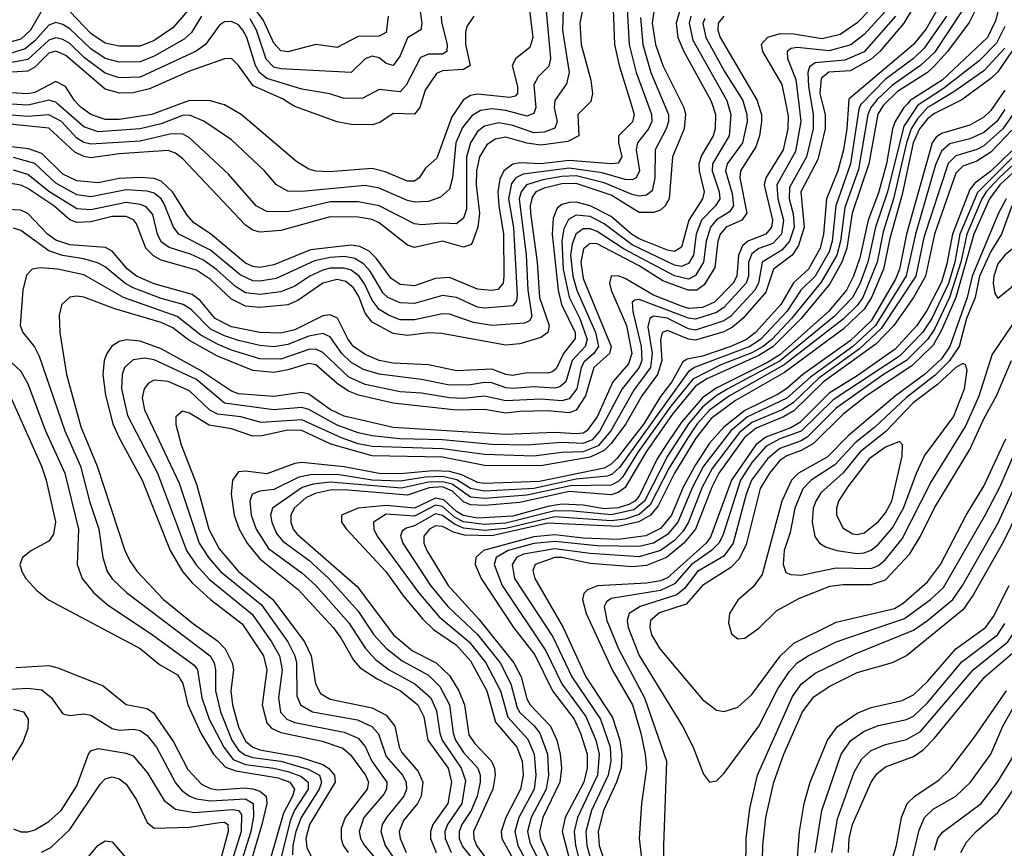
# Model space of a CAD drawing. Header units: inches. Extents: x 990535 to 1117859, y 769386 to 892122.
# Tile 594 of 656: x 1086507 to 1089308, y 817882 to 820240. Entities that reach past the tile are written whole.
import ezdxf

# ---------------------------------------------------------------- set-up
doc = ezdxf.new("R2010")
doc.units = ezdxf.units.IN
doc.header["$MEASUREMENT"] = 0
doc.layers.add('B0881', color=7, linetype='Continuous')
doc.layers.add('B0882', color=7, linetype='Continuous')

msp = doc.modelspace()

# ---------------------------------------------------------------- linework, layer by layer
at = {"layer": 'B0881', "color": 5}
for points, elevation in [([(1088246.4, 820000), (1088255.6, 819970), (1088250.9, 819949.1), (1088211.1, 819910), (1088210.8, 819890), (1088219.9, 819850), (1088210, 819831.8), (1088190.2, 819829.8), (1088070, 819839.6), (1087990, 819830.4), (1087930, 819833), (1087910, 819828.9), (1087884.9, 819810), (1087873.3, 819786.7), (1087867.9, 819750), (1087870, 819710), (1087883.8, 819630), (1087884.9, 819510), (1087882.8, 819490), (1087867.5, 819472.5), (1087849.5, 819469.5), (1087810, 819472.9), (1087730, 819506.6), (1087690, 819503.5), (1087630, 819482.9), (1087590, 819487), (1087563.7, 819503.7), (1087521.6, 819561.6), (1087501.3, 819581.3), (1087475, 819595), (1087450, 819598.8), (1087334.8, 819585.2), (1087230, 819542.3), (1087190, 819535), (1087170, 819538.2), (1087150, 819547.7), (1087050, 819631.1), (1087002.4, 819662.4), (1086983.6, 819683.6), (1086941.8, 819750), (1086910, 819780.8), (1086890, 819788.3), (1086850.9, 819790.9), (1086790, 819787.9), (1086730, 819775.6), (1086670, 819781.6), (1086630, 819800.8), (1086570, 819859.1), (1086532.4, 819872.4), (1086450, 819882.4)], 3620), ([(1088028.5, 820000), (1088027.6, 819990), (1088036.3, 819950), (1088030, 819931.6), (1087999.5, 819920.5), (1087970, 819918.4), (1087910, 819939.2), (1087870, 819947.1), (1087830, 819937.1), (1087810, 819921.6), (1087789.4, 819890), (1087778.1, 819850), (1087778.8, 819701.2), (1087770, 819675.4), (1087750, 819659), (1087710, 819661.4), (1087650, 819656.1), (1087630, 819659.6), (1087530, 819710), (1087470, 819722.1), (1087390, 819722.3), (1087270, 819693.7), (1087210, 819694.6), (1087179.6, 819710), (1087100.8, 819800.8), (1086990, 819904.4), (1086970, 819915.4), (1086934.5, 819914.5), (1086850, 819894.9), (1086710, 819885.5), (1086690, 819890.8), (1086670, 819903), (1086626.1, 819950), (1086590, 819969.6), (1086530, 819964.9), (1086450, 819971.7)], 3560), ([(1088477.2, 820000), (1088487, 819970), (1088485.9, 819930), (1088480.3, 819910), (1088446.5, 819853.5), (1088439.5, 819830), (1088439.9, 819810), (1088454.5, 819750), (1088449.8, 819730), (1088410.8, 819670), (1088390, 819593.1), (1088370, 819580.9), (1088350, 819584.4), (1088270, 819616.1), (1088247.4, 819630), (1088190, 819679.8), (1088130, 819710.5), (1088090, 819720.8), (1088070, 819720.3), (1088050, 819714.4), (1088036.4, 819703.6), (1088024.8, 819675.2), (1088022.5, 819630), (1088038.9, 819470), (1088048.7, 819430), (1088087.4, 819350), (1088087.2, 819332.8), (1088054.3, 819290), (1088033.2, 819246.8), (1088021.6, 819238.4), (1088010, 819233.8), (1087950, 819235.1), (1087910, 819227.9), (1087890, 819230.2), (1087850, 819245.3), (1087750, 819241.3), (1087670, 819258.4), (1087570, 819263.1), (1087530.3, 819270.3), (1087490, 819286.9), (1087456.6, 819310), (1087441.2, 819330), (1087411, 819391), (1087390, 819400.7), (1087370, 819397), (1087290, 819358), (1087250, 819348.3), (1087190, 819350.1), (1087110, 819366.5), (1087063.3, 819390), (1087020.6, 819440.6), (1086997.7, 819457.7), (1086890, 819488.4), (1086839.9, 819510), (1086813.8, 819530), (1086770, 819581), (1086751.5, 819591.5), (1086650, 819599.6), (1086610, 819612.8), (1086586.1, 819630), (1086530, 819689.1), (1086510, 819697.7), (1086470, 819700)], 3720), ([(1088391.8, 820000), (1088396.8, 819990), (1088401.6, 819970), (1088397.4, 819930), (1088364.8, 819850), (1088354.6, 819730), (1088343.2, 819710), (1088330, 819698.5), (1088310, 819691.7), (1088270, 819691.1), (1088190, 819740.5), (1088090, 819774), (1088050, 819772.6), (1087999, 819761), (1087975.6, 819750), (1087964.7, 819735.3), (1087959.3, 819710), (1087960.7, 819690), (1087979.5, 819550), (1087985.7, 819450), (1088013.1, 819370), (1088009.4, 819350), (1087990, 819335.3), (1087930, 819317.9), (1087890, 819314.4), (1087707.5, 819347.5), (1087670, 819348.6), (1087610, 819341.9), (1087570, 819347.6), (1087510, 819379.3), (1087490, 819405.1), (1087472.2, 819452.3), (1087457.1, 819477.1), (1087434.9, 819494.9), (1087410, 819500.9), (1087370, 819490), (1087298.6, 819441.5), (1087270, 819428.3), (1087190, 819420.9), (1087150, 819425), (1087110, 819444.7), (1087050, 819500.9), (1087010, 819527.1), (1086910, 819556.2), (1086888, 819568), (1086866.4, 819590), (1086839.4, 819659.4), (1086830.7, 819670.7), (1086810, 819679.7), (1086770, 819680.4), (1086710, 819665.1), (1086670, 819663.1), (1086650, 819670.6), (1086603.9, 819710), (1086530, 819759.6), (1086510, 819768.9), (1086470, 819776.2)], 3680), ([(1088124.5, 820000), (1088094.7, 819970), (1088097.7, 819910), (1088066.5, 819893.5), (1087990, 819883.3), (1087950, 819888.8), (1087890, 819906.1), (1087860.1, 819899.9), (1087836.1, 819883.9), (1087815.4, 819850), (1087806.5, 819810), (1087806, 819770), (1087815.2, 819690), (1087810.7, 819649.3), (1087794.8, 819605.2), (1087790, 819599), (1087770, 819592.7), (1087710, 819610), (1087630, 819592.3), (1087610, 819598.7), (1087530, 819661.9), (1087510, 819671.3), (1087470, 819678.2), (1087390, 819678.9), (1087250, 819640.6), (1087190, 819635.2), (1087170, 819641.5), (1087150, 819655.9), (1086970, 819844.7), (1086950, 819860.8), (1086930, 819868.4), (1086790, 819858.9), (1086710, 819847.1), (1086690, 819850.9), (1086663.7, 819863.6), (1086590, 819931.6), (1086470, 819943.4)], 3580), ([(1086543.2, 820000), (1086530, 819996.9), (1086483.2, 820000)], 3540), ([(1088521.7, 820000), (1088530.7, 819970), (1088525.9, 819910), (1088478.1, 819830), (1088476.8, 819810), (1088497.5, 819750), (1088498.8, 819730), (1088486.4, 819710), (1088447.3, 819670), (1088431.9, 819630), (1088424, 819570), (1088410, 819545.9), (1088390, 819537.9), (1088370, 819541.6), (1088250, 819599.6), (1088170, 819659), (1088130, 819679.8), (1088090, 819684), (1088068.4, 819671.6), (1088055.4, 819644.6), (1088049.3, 819610.7), (1088053.8, 819530), (1088070.5, 819450.5), (1088100.5, 819390), (1088121.6, 819330), (1088115.6, 819310), (1088079.4, 819270), (1088060.5, 819210), (1088044.2, 819195.8), (1088030, 819191.5), (1087970, 819195.7), (1087910, 819191), (1087890, 819192.5), (1087850, 819206.9), (1087830, 819207.6), (1087790, 819201.2), (1087730, 819200.2), (1087650, 819215.9), (1087530, 819231.1), (1087484.9, 819244.9), (1087450, 819264.6), (1087423.8, 819290), (1087390, 819337.2), (1087370, 819347.1), (1087330, 819339.7), (1087270, 819315.9), (1087230, 819309.2), (1087190, 819313.1), (1087130, 819327.4), (1087090, 819340.1), (1087050, 819359.7), (1086995.2, 819415.2), (1086972, 819430), (1086910, 819446.6), (1086830, 819476.8), (1086806, 819490), (1086750, 819536.6), (1086728.7, 819548.7), (1086690, 819560.1), (1086629.3, 819569.3), (1086590, 819582.1), (1086510, 819640.5), (1086490, 819646.8)], 3740), ([(1088340.3, 820000), (1088352.8, 819970), (1088352.8, 819950), (1088346.5, 819930), (1088315.1, 819870), (1088313.9, 819790), (1088306.4, 819753.6), (1088290, 819740.6), (1088270, 819738.3), (1088250, 819742.4), (1088170, 819776.3), (1088090, 819795.6), (1088050, 819794.3), (1087995.2, 819784.8), (1087949.3, 819770), (1087933.6, 819750), (1087928.6, 819730), (1087948.4, 819570), (1087952.9, 819470), (1087964.2, 819395.8), (1087957.2, 819382.8), (1087943.6, 819376.4), (1087850, 819369.5), (1087798.4, 819378.4), (1087730, 819402), (1087710, 819403), (1087630, 819385.7), (1087590, 819386.2), (1087558.4, 819398.4), (1087530, 819415.8), (1087510, 819441.7), (1087488.5, 819488.5), (1087473.1, 819510), (1087450, 819527.1), (1087430, 819533.4), (1087390, 819533.2), (1087370, 819527.8), (1087332.9, 819510), (1087290, 819481.6), (1087250, 819465.8), (1087190, 819458.1), (1087150, 819463.2), (1087120.9, 819480.9), (1087068.5, 819528.5), (1087030, 819555.7), (1086993.2, 819573.2), (1086932.3, 819592.3), (1086910, 819607.9), (1086898.8, 819630), (1086885.8, 819685.8), (1086867.3, 819707.3), (1086850, 819714.6), (1086810, 819720.1), (1086710, 819699), (1086670, 819701.6), (1086590, 819751.1), (1086530, 819799.2), (1086490, 819812.2)], 3660), ([(1088294, 820000), (1088305, 819970), (1088305.5, 819950), (1088296.2, 819930), (1088264.5, 819890), (1088260.8, 819870), (1088270.5, 819810), (1088261, 819790), (1088250, 819784.4), (1088230, 819785.1), (1088164.5, 819804.5), (1088070, 819817.4), (1087939.2, 819800.8), (1087918.9, 819790), (1087906.4, 819773.6), (1087898, 819730), (1087912.2, 819647.8), (1087922.8, 819457.2), (1087920.3, 819439.7), (1087910, 819425.8), (1087830, 819419.3), (1087810, 819421.8), (1087750, 819449.7), (1087710, 819455.2), (1087630, 819432.9), (1087590, 819434.1), (1087554.9, 819450), (1087541.7, 819461.7), (1087504.2, 819524.2), (1087485.7, 819545.7), (1087460.2, 819560.2), (1087430, 819565.8), (1087390, 819563.6), (1087346.3, 819553.7), (1087236.5, 819503.5), (1087190, 819495.9), (1087170, 819497), (1087134.3, 819514.3), (1087050, 819583.9), (1086960.3, 819630), (1086945.1, 819650), (1086917.7, 819717.7), (1086910, 819730.2), (1086890, 819746.1), (1086870, 819752.4), (1086810, 819755.8), (1086710, 819736.5), (1086670, 819742.1), (1086610, 819774.5), (1086550, 819831.3), (1086490, 819847.9)], 3640), ([(1088567.3, 820000), (1088576.3, 819970), (1088576.9, 819950), (1088563.5, 819890), (1088520.2, 819830), (1088515.1, 819810), (1088534.2, 819745.8), (1088538, 819710), (1088526.7, 819693.3), (1088490, 819670.8), (1088472.8, 819650), (1088459.8, 819610), (1088452.9, 819550), (1088430, 819512), (1088410, 819501.4), (1088370, 819511.1), (1088226.8, 819586.8), (1088150, 819637.1), (1088130, 819644.7), (1088110, 819644.9), (1088089.4, 819630), (1088078.5, 819601.5), (1088074.3, 819570), (1088081, 819510), (1088092.4, 819470), (1088145.4, 819350), (1088153.7, 819310), (1088140.6, 819290), (1088113.1, 819266.9), (1088104.9, 819250), (1088092.6, 819190), (1088070, 819161), (1088050, 819155.2), (1087990, 819160.2), (1087890, 819155.4), (1087830, 819169.2), (1087770, 819162.5), (1087730, 819164.2), (1087650, 819177.2), (1087590, 819180.9), (1087490, 819202.4), (1087443.3, 819223.3), (1087370, 819293.4), (1087350, 819302.5), (1087330, 819301.8), (1087250, 819273.8), (1087190, 819274.9), (1087110, 819299.5), (1087070, 819316.7), (1087022.3, 819342.3), (1086955.4, 819395.4), (1086802.6, 819450), (1086690, 819513.9), (1086614.7, 819530), (1086565.6, 819534.4), (1086543.1, 819530), (1086526.8, 819513.2), (1086516.4, 819470), (1086508.1, 819370), (1086515.9, 819350), (1086549.5, 819309.5), (1086563, 819283), (1086635.2, 819070), (1086680, 818970), (1086705.4, 818870), (1086731.9, 818790), (1086743.7, 818710), (1086756.4, 818670), (1086770, 818648.6), (1086811.1, 818610), (1087049.5, 818429.5), (1087060.5, 818410), (1087064.5, 818390), (1087064.3, 818330), (1087078.7, 818270), (1087111.1, 818190), (1087130, 818161.7), (1087148, 818148), (1087170, 818140), (1087250, 818130), (1087327.7, 818107.7), (1087359.8, 818090), (1087366, 818070), (1087359.6, 818050), (1087307.7, 817970), (1087292.5, 817930), (1087283.8, 817890), (1087283.3, 817863.3)], 3760), ([(1087974.8, 820000), (1087975.7, 819990), (1087970, 819972.9), (1087950, 819965.9), (1087890, 819981.6), (1087850, 819986.7), (1087818.1, 819981.9), (1087793.5, 819966.5), (1087766.6, 819933.4), (1087748.3, 819890), (1087738.7, 819790), (1087730, 819758.3), (1087704.8, 819735.2), (1087670, 819722.8), (1087630, 819720.8), (1087610, 819725.4), (1087530, 819761.1), (1087490, 819768), (1087310, 819751.1), (1087270, 819752), (1087237.9, 819770), (1087203.6, 819810), (1087110, 819898.4), (1087031.2, 819951.2), (1086990, 819968.6), (1086970, 819967.9), (1086910, 819943.6), (1086850, 819929.6), (1086730, 819921.5), (1086690, 819935.6), (1086615.9, 820000)], 3540), ([(1088608.1, 820000), (1088617.4, 819970), (1088617.9, 819950), (1088611.6, 819910), (1088601.2, 819878.8), (1088557.4, 819810), (1088555.7, 819790), (1088575.8, 819690), (1088561.3, 819670), (1088517.1, 819650), (1088500, 819630), (1088493.1, 819610), (1088485, 819535), (1088454.3, 819485.7), (1088434, 819470), (1088409.4, 819470.6), (1088337.3, 819497.3), (1088270, 819539.6), (1088150, 819602.1), (1088130, 819603.5), (1088111.6, 819588.4), (1088103.6, 819550), (1088110, 819504), (1088189.5, 819310), (1088184.7, 819290), (1088140.8, 819250), (1088117.2, 819170), (1088090, 819129.3), (1088070, 819121.3), (1088010, 819127.4), (1087930, 819125.5), (1087890, 819120), (1087830, 819131.3), (1087750, 819128.6), (1087570, 819148.4), (1087471.5, 819171.5), (1087442.9, 819182.9), (1087410, 819204.7), (1087350, 819257.8), (1087330, 819261.9), (1087270, 819243.4), (1087230, 819236.6), (1087170, 819241.5), (1087070, 819283), (1086988.6, 819328.6), (1086943.1, 819363.1), (1086910, 819378.2), (1086777.8, 819417.8), (1086690, 819451), (1086670, 819453.7), (1086649.7, 819450.3), (1086626.8, 819430), (1086619.8, 819400.2), (1086621, 819350), (1086640.1, 819230), (1086681.1, 819081.1), (1086727.6, 818970), (1086806.4, 818730), (1086820.3, 818700.3), (1086841.3, 818670), (1086916.3, 818590), (1087001.3, 818521.3), (1087070, 818472.7), (1087091.9, 818450), (1087111.8, 818410), (1087115, 818390), (1087108, 818330), (1087112.6, 818290), (1087130, 818227.6), (1087150, 818186.6), (1087170.3, 818170.3), (1087190, 818162.4), (1087302.6, 818142.6), (1087370, 818120.5), (1087385.9, 818110), (1087402.5, 818090), (1087404.7, 818070), (1087331.7, 817950), (1087321.4, 817910), (1087324.2, 817884.2), (1087336.9, 817856.9)], 3780), ([(1086961.9, 820000), (1086883.2, 819970), (1086790, 819956.5), (1086750, 819956.1), (1086710, 819970), (1086682.5, 819990), (1086672.6, 820000)], 3520), ([(1088686.9, 820000), (1088693.9, 819966.1), (1088692.2, 819930), (1088679, 819870), (1088629.6, 819790.4), (1088624.9, 819770), (1088648.5, 819670), (1088646, 819650), (1088630.1, 819629.9), (1088579, 819610), (1088563.3, 819596.7), (1088552.2, 819570), (1088547, 819510), (1088536.7, 819490), (1088483.6, 819436.4), (1088450, 819420.8), (1088410, 819418.7), (1088390, 819425), (1088310, 819456.5), (1088230, 819504.1), (1088210, 819511.1), (1088190.1, 819509.9), (1088185.1, 819490), (1088190, 819470), (1088233.2, 819370), (1088248.5, 819290), (1088239.5, 819260.5), (1088194.6, 819210), (1088150.3, 819110), (1088120.3, 819070), (1088110, 819063.8), (1088090, 819061.2), (1088030, 819065.2), (1087890, 819060), (1087570, 819079.3), (1087430, 819112.2), (1087390, 819130.4), (1087330, 819174.1), (1087310, 819179.1), (1087230, 819167.5), (1087130, 819175.3), (1087110, 819183.2), (1087021.7, 819241.7), (1086910, 819303.2), (1086850, 819325.7), (1086811.1, 819329), (1086790, 819324.3), (1086768.9, 819311.1), (1086755.3, 819290), (1086747.9, 819270), (1086743.7, 819230), (1086751.7, 819171.7), (1086772.5, 819090), (1086789.9, 819049.9), (1086855.3, 818930), (1086934.9, 818730), (1086970.2, 818670.2), (1086997.9, 818637.9), (1087050, 818590), (1087140.5, 818520.5), (1087200.6, 818430), (1087210.3, 818390), (1087196.6, 818290), (1087210, 818238.7), (1087224, 818224), (1087250, 818211.9), (1087367.4, 818187.4), (1087426.6, 818166.6), (1087448.6, 818148.5), (1087490.8, 818090), (1087499.1, 818070), (1087495.3, 818050), (1087433.2, 817970), (1087422, 817938), (1087421.7, 817910), (1087427.7, 817890), (1087441.9, 817870)], 3820), ([(1088723.8, 820000), (1088729.9, 819950), (1088714.7, 819865.3), (1088661, 819770), (1088663.6, 819730), (1088680.3, 819670), (1088674.3, 819630), (1088650, 819603.4), (1088610, 819589.2), (1088590, 819573.8), (1088581, 819550), (1088580.3, 819510), (1088574.3, 819490), (1088510, 819421.3), (1088490, 819407.3), (1088430, 819388), (1088410, 819390.4), (1088270, 819443.5), (1088257.7, 819442.3), (1088250, 819436.2), (1088251.4, 819410), (1088274.9, 819310), (1088277.1, 819270), (1088269.7, 819250), (1088220.9, 819190), (1088158, 819070), (1088135.5, 819044.5), (1088110, 819034.2), (1088050, 819037.1), (1087950, 819029.2), (1087850, 819031.5), (1087710, 819044.8), (1087587.8, 819047.8), (1087510, 819056.1), (1087470, 819064.8), (1087410, 819085.9), (1087330, 819130.4), (1087310, 819136.8), (1087229.6, 819129.6), (1087090, 819149.2), (1087010, 819216), (1086890, 819272.4), (1086863.3, 819276.7), (1086830, 819272.4), (1086805.1, 819250), (1086798.5, 819230), (1086796.9, 819190), (1086813.5, 819113.5), (1086898.9, 818950), (1086982.2, 818730), (1087009, 818689), (1087046.8, 818646.8), (1087168.4, 818548.4), (1087224, 818470), (1087245.9, 818430), (1087254, 818390), (1087243.8, 818310), (1087249.3, 818269.3), (1087267.1, 818250), (1087290, 818240.5), (1087430, 818212.8), (1087470, 818195.6), (1087490, 818172), (1087509.1, 818130), (1087551.4, 818070), (1087550.6, 818050), (1087543.5, 818036.5), (1087486.7, 817970), (1087473.3, 817930), (1087476.7, 817910), (1087488.4, 817890), (1087550, 817817.1)], 3840), ([(1088759.5, 820000), (1088764.3, 819970), (1088764.3, 819930), (1088745.5, 819850), (1088697, 819763), (1088696, 819730), (1088707.3, 819687.3), (1088710.3, 819650), (1088696.9, 819610), (1088675.6, 819584.4), (1088619.3, 819550), (1088609.2, 819490), (1088598.4, 819470), (1088530, 819396.9), (1088510, 819383), (1088430, 819357), (1088410, 819360.6), (1088348.8, 819391.2), (1088310, 819396.3), (1088299.9, 819390), (1088294.2, 819365.8), (1088306.4, 819290), (1088301.6, 819250), (1088254.5, 819185.5), (1088189, 819070), (1088152.9, 819027.1), (1088110, 819010.8), (1088050, 819008.7), (1087970, 818998.1), (1087830, 819002.3), (1087710, 819019), (1087510, 819025.5), (1087470, 819033.4), (1087422.9, 819050), (1087310, 819101.2), (1087194.1, 819094.1), (1087136.2, 819110), (1087070, 819117.3), (1087048.5, 819128.5), (1086990, 819184), (1086930, 819210.7), (1086890, 819214.7), (1086874, 819206), (1086861.6, 819190), (1086855.9, 819164.1), (1086861.9, 819130), (1086961.1, 818921.1), (1087017.8, 818750), (1087044, 818710), (1087078.4, 818670), (1087194.9, 818574.9), (1087269.6, 818470), (1087289.8, 818430), (1087294.9, 818410), (1087296, 818316), (1087305.6, 818290), (1087340.2, 818270), (1087468, 818248), (1087508.7, 818228.7), (1087528, 818208), (1087550, 818143.3), (1087596.6, 818090), (1087606.9, 818070), (1087607.5, 818050), (1087599.6, 818030), (1087551.2, 817970), (1087538.8, 817950), (1087535, 817930), (1087547.1, 817890), (1087629.3, 817770)], 3860), ([(1088791.3, 820000), (1088799, 819970), (1088799.1, 819930), (1088778, 819842), (1088729.9, 819750), (1088739.1, 819650), (1088722.8, 819597.2), (1088704.6, 819570), (1088652.2, 819530), (1088630, 819464.7), (1088564.4, 819390), (1088535.2, 819364.8), (1088510, 819352.2), (1088430, 819328), (1088410, 819330.7), (1088350, 819356), (1088335.1, 819350), (1088330.6, 819329.4), (1088334.5, 819270), (1088321.4, 819230), (1088277.4, 819170), (1088231.4, 819090), (1088190, 819033.7), (1088170, 819013.9), (1088130, 818995.3), (1087990, 818970.7), (1087830, 818971.4), (1087710, 818994.8), (1087510, 818998.6), (1087392, 819032), (1087310, 819070.6), (1087270, 819072.2), (1087195.9, 819055.9), (1087170, 819055.2), (1087110, 819076.1), (1087046.5, 819086.5), (1086990, 819120.5), (1086970, 819125.9), (1086951.5, 819110), (1086951.5, 819088.5), (1086966.1, 819030), (1087010, 818918), (1087045.1, 818790), (1087074.7, 818734.7), (1087129.9, 818669.9), (1087227.6, 818590), (1087317.7, 818470), (1087336.6, 818430), (1087348.3, 818350), (1087362.8, 818322.8), (1087390, 818306.1), (1087510, 818282), (1087550, 818261), (1087574.3, 818230), (1087586.8, 818170), (1087594.4, 818154.4), (1087640.9, 818100.9), (1087654.4, 818070), (1087649.4, 818030), (1087639, 818010), (1087598.9, 817961.1), (1087587.2, 817930), (1087589.6, 817910), (1087606.5, 817870)], 3880), ([(1087761.5, 820000), (1087736.6, 819963.4), (1087693.6, 819846.4), (1087661.9, 819818.1), (1087643.8, 819790), (1087630, 819780.7), (1087610, 819780.4), (1087547.1, 819807.1), (1087510, 819816.7), (1087387.4, 819807.4), (1087350, 819809.1), (1087330, 819814.6), (1087295.9, 819835.9), (1087137.5, 819970), (1087090, 819997.8), (1087082.6, 820000)], 3520), ([(1088864.9, 820000), (1088860.5, 819930), (1088851.3, 819870), (1088835.2, 819810), (1088802.7, 819730), (1088794.2, 819630), (1088784.5, 819590), (1088751.7, 819530), (1088708.4, 819491.6), (1088672.3, 819430), (1088600.6, 819350), (1088574.5, 819330), (1088530, 819310.2), (1088450, 819282.8), (1088405.8, 819274.2), (1088393.5, 819266.5), (1088362.4, 819210), (1088330, 819167.6), (1088283.2, 819090), (1088207.2, 818992.8), (1088190, 818975.6), (1088170, 818964.1), (1087986, 818926), (1087830, 818919.9), (1087810, 818922.8), (1087764.6, 818944.6), (1087730, 818954.1), (1087683.9, 818956.1), (1087590, 818947.8), (1087530, 818948.8), (1087430, 818967.8), (1087310, 818980.2), (1087290, 818977.5), (1087210, 818948.2), (1087150, 818955.6), (1087130, 818953.1), (1087112.5, 818930), (1087108.5, 818890), (1087117.4, 818830), (1087131.3, 818790), (1087154.1, 818750), (1087190, 818706), (1087299, 818619), (1087398.8, 818510), (1087420.9, 818480.9), (1087457.3, 818417.3), (1087475.7, 818395.7), (1087523.9, 818363.9), (1087590.4, 818330.4), (1087639.5, 818290), (1087656.6, 818256.6), (1087668.7, 818190), (1087725.8, 818110), (1087735.9, 818070), (1087725.5, 818010), (1087682.3, 817950), (1087675.5, 817930), (1087676, 817910), (1087691.8, 817870)], 3920), ([(1088901.2, 820000), (1088900.6, 819999.4), (1088894.8, 819985.2), (1088870.7, 819830), (1088829.3, 819710.7), (1088818.3, 819610), (1088810, 819579.8), (1088770, 819510), (1088729.9, 819470), (1088689.9, 819410), (1088615.2, 819330), (1088584.8, 819310), (1088429.1, 819250.9), (1088410, 819239), (1088213.9, 818966.1), (1088193.2, 818946.8), (1088179.2, 818940.8), (1088090, 818932.9), (1087970, 818906.2), (1087830, 818898.3), (1087790, 818906.3), (1087751, 818931), (1087710, 818940.3), (1087661.6, 818938.4), (1087590, 818926.7), (1087510, 818929.6), (1087410, 818945.8), (1087334.9, 818945.1), (1087301.5, 818938.5), (1087230, 818903.4), (1087190, 818898.7), (1087168.6, 818890), (1087161.5, 818870), (1087166, 818830), (1087180.4, 818790), (1087215, 818735), (1087310, 818665.8), (1087350, 818630.1), (1087444, 818524), (1087491.1, 818451.1), (1087519.2, 818419.2), (1087558.1, 818390), (1087631.5, 818350), (1087676.6, 818310), (1087693, 818273), (1087702.1, 818210), (1087709.1, 818190), (1087763.1, 818110), (1087775.4, 818075.4), (1087764.9, 818010), (1087723.9, 817950), (1087716.7, 817930), (1087717.2, 817910), (1087735.1, 817870)], 3940), ([(1088936.4, 820000), (1088928.6, 819990), (1088920.2, 819970), (1088893.5, 819813.5), (1088854.3, 819705.7), (1088842.5, 819610), (1088831.9, 819570), (1088787, 819493), (1088703.4, 819390), (1088646.9, 819330), (1088622.8, 819310), (1088590, 819292.3), (1088502.1, 819257.9), (1088422.4, 819217.6), (1088360, 819140), (1088266.6, 819010), (1088221.7, 818938.3), (1088210, 818925.7), (1088190, 818915.1), (1088073.8, 818913.8), (1087950, 818886.8), (1087830, 818877.3), (1087790, 818881.6), (1087737.9, 818917.9), (1087710, 818925.3), (1087670, 818923.6), (1087593.3, 818906.7), (1087390, 818923.9), (1087342, 818918), (1087311.2, 818908.8), (1087226.7, 818850), (1087221.1, 818830), (1087224.5, 818810), (1087238.1, 818778.1), (1087255.7, 818755.7), (1087330, 818702), (1087386.2, 818650), (1087470, 818556.6), (1087514.5, 818490), (1087550.3, 818450.3), (1087595.1, 818415.1), (1087670, 818374.5), (1087702.3, 818342.3), (1087729.6, 818290), (1087740, 818210), (1087746.6, 818190), (1087770, 818154.8), (1087810.2, 818110.2), (1087816.9, 818090), (1087817.4, 818070), (1087809.1, 818030), (1087791.8, 817990), (1087764.8, 817950), (1087757.1, 817930), (1087757.7, 817910), (1087767.2, 817887.2), (1087812, 817830)], 3960), ([(1088967.9, 820000), (1088963.9, 819996.1), (1088948.3, 819971.7), (1088923.4, 819830), (1088875.2, 819690), (1088860.2, 819590), (1088845.9, 819550), (1088811.9, 819488.1), (1088730.3, 819390), (1088650, 819308.8), (1088610, 819284.6), (1088461.7, 819218.3), (1088430, 819197), (1088363.8, 819116.2), (1088289.1, 819010), (1088230, 818909.3), (1088210, 818894.8), (1088190, 818888.3), (1088070, 818897), (1087930, 818865.9), (1087830, 818857.2), (1087790, 818859.8), (1087770, 818868), (1087738.2, 818898.2), (1087710, 818911), (1087672, 818908), (1087610, 818887.2), (1087430, 818902.2), (1087390, 818901.2), (1087347.8, 818892.2), (1087321, 818879), (1087288.4, 818850), (1087278.4, 818830), (1087278.1, 818810), (1087285.3, 818790), (1087296.4, 818776.4), (1087467.2, 818627.2), (1087570.7, 818490), (1087624.3, 818444.3), (1087691.8, 818410), (1087730, 818374), (1087756.5, 818330), (1087772.3, 818290), (1087785, 818205), (1087800.9, 818180.9), (1087849.2, 818130), (1087857.6, 818110), (1087859.5, 818090), (1087853.6, 818050), (1087798.5, 817930), (1087798.9, 817910), (1087807, 817890), (1087850.6, 817830)], 3980), ([(1087648.8, 820000), (1087645.9, 819990), (1087630, 819971.2), (1087570, 819973.6), (1087532.1, 819947.9), (1087510, 819940.8), (1087450, 819941.9), (1087410, 819949.5), (1087290, 819992.7), (1087278.5, 820000)], 3480), ([(1089031.8, 820000), (1089022.6, 819990), (1088998.2, 819950), (1088990.7, 819929.3), (1088973.5, 819830), (1088950, 819747.2), (1088921, 819670), (1088897.2, 819562.8), (1088879.2, 819510), (1088859.2, 819470), (1088807.8, 819410), (1088670, 819286.7), (1088635.1, 819264.9), (1088488.2, 819191.8), (1088450, 819164.4), (1088390, 819095), (1088350, 819036), (1088321.2, 818990), (1088270, 818884.6), (1088257, 818870), (1088239.7, 818860.3), (1088210, 818850.9), (1088170, 818848.1), (1088110, 818858.6), (1088050, 818861.3), (1088010, 818854.8), (1087910, 818827.1), (1087810, 818821.4), (1087769.2, 818829.2), (1087750, 818840.3), (1087714.1, 818874.1), (1087690, 818878.7), (1087630, 818850.3), (1087550, 818858.1), (1087470.2, 818849.8), (1087422.9, 818830), (1087422.5, 818810), (1087436.5, 818790), (1087549, 818670), (1087599.4, 818599.4), (1087654, 818534), (1087684.4, 818504.4), (1087750, 818459.8), (1087790, 818415.3), (1087836.2, 818330), (1087860.6, 818240.6), (1087921.7, 818170), (1087936.9, 818130), (1087939.1, 818090), (1087931.8, 818050), (1087890.2, 817970), (1087877.2, 817930), (1087878.5, 817910), (1087922, 817830)], 4020), ([(1089066.8, 820000), (1089062.7, 819997.3), (1089022.5, 819937.5), (1088975.6, 819750), (1088941.6, 819650), (1088920, 819550), (1088898, 819490), (1088876.5, 819450), (1088824.7, 819395.3), (1088671, 819269), (1088521.8, 819190), (1088488.8, 819170), (1088450, 819137.2), (1088409.8, 819090), (1088350, 818998.1), (1088285, 818870), (1088254.6, 818845.4), (1088190, 818831.3), (1088081.9, 818841.9), (1088030, 818842.3), (1087890, 818807.8), (1087830, 818803.7), (1087770, 818811.3), (1087744.5, 818824.5), (1087710, 818854.6), (1087690, 818858.7), (1087630, 818827.7), (1087550, 818832.9), (1087514.1, 818810), (1087514.7, 818790), (1087524.5, 818770), (1087641.7, 818610), (1087701, 818541), (1087785.9, 818470), (1087833.7, 818410), (1087874.9, 818330), (1087895.6, 818255.6), (1087952.8, 818192.8), (1087971.2, 818150), (1087975.9, 818090), (1087970.4, 818050), (1087927.1, 817970), (1087915.6, 817930), (1087924.5, 817890), (1087956.9, 817830)], 4040), ([(1089106.7, 820000), (1089090, 819990), (1089061.6, 819958.4), (1089043.7, 819930), (1089029.8, 819890.2), (1088992.8, 819730), (1088963.5, 819636.5), (1088946.4, 819550), (1088905.9, 819450), (1088890, 819427), (1088850, 819387.7), (1088682.5, 819257.5), (1088526.4, 819170), (1088470, 819129.1), (1088434.8, 819090), (1088407.6, 819050), (1088355.1, 818964.9), (1088300.9, 818859.1), (1088270, 818832.1), (1088230, 818818.9), (1088190, 818814), (1088030, 818825.4), (1087890, 818792.1), (1087830, 818786.8), (1087770, 818793.5), (1087744.2, 818804.2), (1087710, 818829.1), (1087690, 818834.2), (1087630, 818799.5), (1087606.7, 818793.3), (1087595.2, 818784.8), (1087590.8, 818770), (1087597.6, 818750), (1087676.2, 818630), (1087725.4, 818570), (1087810, 818490.3), (1087874.2, 818410), (1087904.9, 818350), (1087922.2, 818282.2), (1087930, 818268.2), (1087970.9, 818230.9), (1087986.9, 818210), (1088008.6, 818150), (1088011.8, 818090), (1088005, 818050), (1087962.1, 817970), (1087951.8, 817930), (1087958.1, 817898.1), (1087984.6, 817844.6)], 4060), ([(1089163.3, 820000), (1089110, 819973.5), (1089090, 819958), (1089066.7, 819930), (1089049.4, 819890), (1089017.5, 819742.5), (1088982.3, 819617.7), (1088965, 819530), (1088930.4, 819450), (1088910, 819416.2), (1088850, 819359.9), (1088683.4, 819236.6), (1088543.3, 819156.7), (1088474.6, 819105.4), (1088430.8, 819049.2), (1088370, 818949.8), (1088323.4, 818856.6), (1088301.9, 818830), (1088268.6, 818811.4), (1088210, 818797.6), (1088010, 818807.3), (1087850, 818770.9), (1087772.8, 818772.8), (1087741.6, 818781.6), (1087710, 818797.9), (1087690, 818800.2), (1087672.8, 818790), (1087656.8, 818770), (1087656.5, 818750), (1087665.7, 818730), (1087726.5, 818630), (1087813.8, 818533.8), (1087913.3, 818410), (1087934.1, 818370), (1087950, 818307.6), (1087959.9, 818290), (1088017.1, 818230), (1088034.9, 818190), (1088044.8, 818150), (1088048.4, 818110), (1088044.3, 818070), (1087995.5, 817970), (1087986, 817930), (1087988.7, 817910), (1088015, 817850)], 4080), ([(1089282.5, 820000), (1089270, 819982.2), (1089250, 819962.9), (1089210, 819940.1), (1089130, 819916.4), (1089114.4, 819905.6), (1089102.9, 819890), (1089029.9, 819629.9), (1089010.2, 819530), (1088998.5, 819501.5), (1088930, 819383.4), (1088870, 819326.4), (1088735.1, 819230), (1088689.3, 819190.7), (1088665.3, 819174.7), (1088570, 819128.3), (1088510, 819081), (1088470, 819034.7), (1088430, 818973.6), (1088395.1, 818910), (1088361.2, 818830), (1088330, 818792), (1088288.6, 818771.4), (1088210, 818760.8), (1088110, 818764.4), (1088030, 818774.3), (1087970, 818768.2), (1087826.8, 818730), (1087804.8, 818710), (1087803.2, 818690), (1087819.9, 818650), (1087912.1, 818510), (1087972.8, 818432.8), (1088022.7, 818330), (1088084.4, 818250), (1088102.5, 818210), (1088121.2, 818150), (1088121.7, 818110), (1088112.6, 818070), (1088059.3, 817970), (1088050.2, 817930), (1088086.5, 817790)], 4120), ([(1089310, 819984.2), (1089286.9, 819950), (1089250, 819919.3), (1089210, 819901.1), (1089153.4, 819886.6), (1089130, 819865.8), (1089113, 819827), (1089055.4, 819630), (1089029.1, 819510.9), (1088941.6, 819370), (1088877.3, 819310), (1088757.1, 819222.9), (1088690, 819163.4), (1088577.8, 819110), (1088530.2, 819070), (1088452.9, 818970), (1088420.9, 818910), (1088380, 818810), (1088350, 818774.8), (1088310, 818750.1), (1088270, 818740.6), (1088150, 818742.4), (1088030, 818755.3), (1087970, 818749.9), (1087897.1, 818730), (1087862.7, 818710), (1087856.6, 818690), (1087879.5, 818630), (1088004, 818444), (1088050, 818350), (1088117.5, 818257.5), (1088146.7, 818190), (1088156.1, 818150), (1088150.8, 818090), (1088094, 817970), (1088084.2, 817930), (1088088.8, 817890), (1088119, 817770)], 4140), ([(1089333.1, 819970), (1089303.9, 819930), (1089250, 819881.6), (1089230, 819870.7), (1089170, 819852.5), (1089148.8, 819831.2), (1089079.8, 819620.2), (1089056.7, 819510), (1088958.5, 819361.5), (1088896.4, 819303.6), (1088780.4, 819219.6), (1088707.9, 819150), (1088676.2, 819130), (1088590, 819093.5), (1088555, 819065), (1088476.8, 818963.2), (1088448.6, 818910), (1088409.9, 818810), (1088395.2, 818784.8), (1088370, 818758.1), (1088330, 818730), (1088270, 818711.2), (1088130, 818720.9), (1088030, 818734.6), (1087940.8, 818719.2), (1087920.7, 818710), (1087908, 818690), (1087915.3, 818650), (1088024, 818484), (1088077.7, 818370), (1088159.2, 818250), (1088187.1, 818170), (1088189.2, 818130), (1088181.7, 818090), (1088134, 817990), (1088118, 817930), (1088120.4, 817890), (1088153.8, 817770)], 4160), ([(1089330, 819925.9), (1089270, 819863.5), (1089230, 819837.2), (1089190, 819823.7), (1089170, 819803.9), (1089109.8, 819629.8), (1089084, 819510), (1089050, 819449.2), (1088994.4, 819370), (1088942.9, 819317.1), (1088793.8, 819210), (1088710, 819127.2), (1088680.4, 819110), (1088602.2, 819077.8), (1088569.2, 819050.8), (1088496.2, 818950), (1088475.9, 818910), (1088429.4, 818790.6), (1088397, 818750), (1088347, 818710), (1088290, 818687.3), (1088250, 818683.2), (1088130, 818692.9), (1088050, 818709.6), (1088030, 818709.6), (1087973.5, 818690), (1087967.2, 818672.8), (1087972.7, 818650), (1088053.1, 818510), (1088118.3, 818370), (1088194.1, 818254.1), (1088214.6, 818190), (1088219.8, 818150), (1088218.4, 818110), (1088205.4, 818070), (1088167.7, 817990), (1088152.5, 817930), (1088155.4, 817890), (1088194, 817774)], 4180), ([(1089330, 819867.1), (1089270, 819809.4), (1089224.8, 819775.2), (1089210, 819756.5), (1089160.8, 819630), (1089145.3, 819545.3), (1089130, 819493.6), (1089087.6, 819412.4), (1089059.9, 819370), (1088997.5, 819302.6), (1088890, 819226.9), (1088810, 819177.5), (1088726.6, 819093.4), (1088701.2, 819078.8), (1088630, 819052.1), (1088601.7, 819030), (1088531.8, 818930), (1088472.9, 818767.1), (1088459.8, 818750), (1088350, 818651.5), (1088330, 818642.9), (1088290, 818636.2), (1088150.9, 818629.1), (1088122.6, 818617.4), (1088112.6, 818607.4), (1088108.6, 818590), (1088119.2, 818550), (1088192.4, 818390), (1088250.8, 818290), (1088274.4, 818210), (1088286.5, 818150), (1088290.8, 818110), (1088276.2, 818010), (1088269.7, 817910), (1088288.6, 817748.6)], 4220), ([(1089370, 819886), (1089231.8, 819748.2), (1089182.3, 819630), (1089167.5, 819550), (1089150, 819489.5), (1089102, 819390), (1089075.7, 819350), (1089010, 819282.8), (1088821.4, 819158.6), (1088730.4, 819069.6), (1088670, 819047.8), (1088630, 819025.5), (1088590, 818980.4), (1088557.8, 818930), (1088507.6, 818772.3), (1088496.3, 818750), (1088475.8, 818730), (1088418.4, 818690), (1088370, 818634.3), (1088330, 818615.7), (1088190, 818593.2), (1088176.6, 818583.4), (1088169.6, 818570.5), (1088177.1, 818530), (1088210.8, 818450), (1088284.5, 818310), (1088347.7, 818130), (1088338.5, 817890), (1088341.1, 817770)], 4240), ([(1089390, 819879.4), (1089293.4, 819790), (1089256.8, 819750), (1089244.5, 819730), (1089202, 819630), (1089184.7, 819550), (1089152.7, 819450), (1089110, 819359.5), (1089090.2, 819329.8), (1089030, 819270), (1088964.8, 819230), (1088830, 819134.8), (1088747.7, 819052.3), (1088730, 819041.4), (1088670, 819020), (1088634.8, 818990), (1088589.5, 818930), (1088573.8, 818890), (1088537, 818750), (1088510, 818713.3), (1088435.5, 818670), (1088398.2, 818621.8), (1088376.9, 818603.1), (1088272.2, 818570), (1088240.9, 818550), (1088235.5, 818530), (1088238.1, 818510), (1088270, 818430.7), (1088393.3, 818230), (1088422.9, 818170), (1088453, 818093), (1088470, 818070.4), (1088490, 818074), (1088510, 818094.6), (1088610, 818230), (1088663.9, 818336.1), (1088695.9, 818384.1), (1088719.5, 818410), (1088749.9, 818430), (1088830, 818470.1), (1089024.4, 818535.6), (1089098.8, 818590), (1089135.4, 818624.6), (1089253.9, 818830), (1089295.4, 818910), (1089339.1, 819010)], 4260), ([(1089370, 819838.4), (1089295.9, 819770), (1089266, 819730), (1089221.7, 819630), (1089170, 819450), (1089130, 819356.5), (1089106.3, 819313.7), (1089045.1, 819254.9), (1088916.4, 819170), (1088850, 819117.6), (1088765.6, 819034.4), (1088730, 819013.7), (1088690, 818999.3), (1088670, 818985.6), (1088640, 818950), (1088613.9, 818906.1), (1088573.7, 818746.3), (1088554.2, 818705.8), (1088530, 818681.1), (1088450, 818630.2), (1088403.6, 818576.4), (1088327.8, 818552.2), (1088302.1, 818530), (1088299.6, 818510), (1088304.9, 818490), (1088328, 818450), (1088450, 818305.1), (1088490, 818274.8), (1088511.7, 818271.7), (1088550, 818284), (1088590, 818320.1), (1088670.7, 818429.3), (1088710, 818466.1), (1088830, 818525.3), (1088995.6, 818564.4), (1089020.6, 818579.4), (1089090, 818640.2), (1089127, 818690), (1089200.3, 818830), (1089250, 818912.8), (1089312.9, 819047.1)], 4280), ([(1089313.9, 819730), (1089291.4, 819690), (1089216.6, 819510), (1089203.1, 819450), (1089153.6, 819310), (1089130, 819274.7), (1089081.4, 819230), (1088999.1, 819170), (1088864, 819056), (1088804.5, 818995.5), (1088722.5, 818950), (1088702.6, 818930), (1088675.1, 818870), (1088619.2, 818660.9), (1088593.9, 818626.1), (1088550, 818588.1), (1088526.7, 818550), (1088524, 818524), (1088532.4, 818492.4), (1088550, 818478.6), (1088570, 818480.4), (1088610, 818508.4), (1088660.9, 818559.1), (1088726.1, 818593.9), (1088812.3, 818627.7), (1088850, 818632.9), (1088930, 818632.9), (1088970, 818646.1), (1089039.5, 818720.5), (1089069.9, 818769.9), (1089110, 818850.9), (1089210, 819016.8), (1089250, 819104.2), (1089286.2, 819170), (1089329.3, 819270)], 4320), ([(1089329.6, 819710.4), (1089300.8, 819630), (1089270, 819580.2), (1089238, 819510), (1089225.1, 819450), (1089200.8, 819390), (1089179.5, 819310), (1089151.8, 819268.2), (1089111.9, 819228.1), (1089030, 819164.9), (1088939.8, 819080.2), (1088883.9, 819036.1), (1088826.4, 818973.6), (1088758.7, 818930), (1088735.2, 818904.8), (1088712, 818850), (1088699.2, 818780.8), (1088682.5, 818730), (1088679, 818690), (1088686.9, 818666.9), (1088701.1, 818661.1), (1088730, 818659.5), (1088770, 818667.5), (1088830, 818680.5), (1088930, 818677.9), (1088950, 818686.6), (1088970, 818703.7), (1089017.5, 818762.5), (1089098.7, 818921.3), (1089197.5, 819082.5), (1089236.9, 819170), (1089274, 819286), (1089350, 819398)], 4340), ([(1086484.2, 819264.2), (1086510, 819239.6), (1086530, 819204.1), (1086580.7, 819070), (1086636, 818950), (1086674.5, 818790), (1086670.6, 818690), (1086684.8, 818650), (1086717.2, 818610), (1086756, 818576), (1086885.1, 818490), (1087003.5, 818403.5), (1087012.7, 818390), (1087025.8, 818310), (1087046.5, 818250), (1087087.7, 818170), (1087114.7, 818134.7), (1087150, 818120.1), (1087230, 818110.3), (1087270, 818100.5), (1087307.3, 818087.3), (1087328.3, 818070), (1087327.9, 818050), (1087289.3, 817990.7), (1087277.2, 817962.8), (1087248.8, 817850)], 3740), ([(1086483, 819163), (1086568.9, 818970), (1086582.9, 818930), (1086608.8, 818811.2), (1086603.7, 818776.3), (1086590, 818756.4), (1086540.7, 818730), (1086514.7, 818710), (1086507.8, 818690), (1086512.9, 818670), (1086524.7, 818650), (1086555.5, 818615.5), (1086589.3, 818589.3), (1086850, 818450.4), (1086905.2, 818405.2), (1086955.8, 818375.8), (1086971.4, 818351.4), (1086985.6, 818290), (1087022.6, 818210), (1087058.7, 818150), (1087092.6, 818112.6), (1087122.2, 818102.2), (1087242.5, 818082.5), (1087275.7, 818070), (1087289, 818050), (1087283.5, 818030), (1087257.7, 817982.3), (1087219.4, 817850)], 3720), ([(1088572, 817730), (1088573.8, 817910), (1088584.3, 817995.7), (1088605.8, 818090), (1088705.9, 818314.1), (1088731.4, 818350), (1088770, 818380.8), (1088884.4, 818435.6), (1089050, 818503.1), (1089089.9, 818530), (1089161.5, 818590), (1089189.5, 818630), (1089290, 818806.6), (1089366.9, 818973.1)], 4240), ([(1088818.1, 817870), (1088834, 817966), (1088881.6, 818098.5), (1088903.2, 818136.8), (1088930, 818159.9), (1088970, 818177.1), (1089030, 818192), (1089070, 818214.6), (1089220.2, 818390), (1089318.5, 818470), (1089339.1, 818500.9), (1089398.7, 818621.3), (1089491.5, 818770), (1089590, 818882.5), (1089625.2, 818914.8), (1089650, 818921.2), (1089670, 818916.1), (1089710, 818893.2), (1089750, 818859.8), (1089850, 818753.4), (1089870, 818747.6), (1089890, 818764), (1089949.7, 818890), (1090000, 818961.1)], 4140), ([(1088617.1, 817690), (1088621.3, 817890), (1088629.9, 817969.9), (1088653, 818070), (1088681.2, 818150), (1088734.6, 818270), (1088766.9, 818313.1), (1088810, 818342.1), (1088890, 818381.9), (1088990, 818410.7), (1089030, 818430.4), (1089194.8, 818565.2), (1089219.3, 818600.7), (1089306.2, 818753.8), (1089391.2, 818928.8)], 4220), ([(1089041.6, 817830), (1089066, 817934), (1089081.7, 817970), (1089106.3, 817993.7), (1089170, 818030.5), (1089212.3, 818070), (1089270, 818150.1), (1089304.2, 818230), (1089360.7, 818330), (1089396.4, 818370), (1089462.5, 818430), (1089539.4, 818550), (1089610, 818620.1), (1089670, 818657.5), (1089690, 818657.3), (1089710, 818649.1), (1089770, 818594.2), (1089890, 818457.3), (1089910, 818449.2), (1089930, 818461), (1089990, 818550.5), (1090000, 818569.9)], 4060), ([(1088710.5, 817729.5), (1088725.6, 817930), (1088739.2, 818010), (1088756.3, 818070), (1088804.9, 818190), (1088832.5, 818227.5), (1088890, 818266.7), (1088930, 818283), (1089017.7, 818302.3), (1089050, 818318.8), (1089090, 818357.1), (1089170, 818449.5), (1089255.3, 818510), (1089277.9, 818542.1), (1089321.9, 818630)], 4180), ([(1089110, 817876.3), (1089119.7, 817910), (1089132.2, 817927.8), (1089242.6, 818010), (1089289.3, 818070), (1089330, 818137), (1089354.2, 818210), (1089405.1, 818330), (1089441, 818370), (1089509.7, 818430), (1089586, 818534), (1089630, 818567.8), (1089670, 818587.6), (1089690, 818589.4), (1089710, 818585.1), (1089750, 818552.9), (1089789.7, 818509.7), (1089890, 818375.1), (1089910, 818360.1), (1089932.9, 818367.1), (1089950.5, 818389.5), (1090000, 818485)], 4040), ([(1088770.4, 817870), (1088789.7, 817990), (1088844.4, 818150), (1088871.4, 818188.6), (1088910, 818215.1), (1088950, 818231.2), (1089030, 818248.6), (1089050, 818258.3), (1089090, 818295.9), (1089187.6, 818412.4), (1089289.2, 818490), (1089310, 818522.2)], 4160), ([(1088864.9, 817870), (1088866.8, 817910), (1088876.5, 817950), (1088929.3, 818070), (1088945.9, 818094.1), (1088970, 818114.1), (1089050, 818143.1), (1089078, 818162), (1089110, 818195.1), (1089252.7, 818370), (1089346.2, 818450)], 4120), ([(1086496.3, 818396.3), (1086590, 818402.5), (1086616.1, 818396.1), (1086744.7, 818344.7), (1086810, 818291.6), (1086870, 818280.2), (1086887.9, 818268), (1086944.6, 818184.6), (1086985.9, 818105.9), (1087024.5, 818064.5), (1087050, 818051.9), (1087070, 818048.3), (1087145.9, 818054.1), (1087170, 818051.5), (1087190, 818044.7), (1087208.2, 818030), (1087210, 818010), (1087196, 817950), (1087160.8, 817830)], 3680), ([(1086432.4, 818332.4), (1086530, 818338.1), (1086570, 818332.7), (1086597.9, 818310), (1086630, 818264.9), (1086650, 818259.8), (1086690, 818264.6), (1086710, 818260.8), (1086770, 818223.3), (1086790, 818218.5), (1086830, 818221.2), (1086850, 818217.7), (1086870, 818203), (1086896.5, 818170), (1086950, 818068.3), (1086967.4, 818047.4), (1086990, 818030.7), (1087010, 818022.9), (1087050, 818017.5), (1087150, 818022.8), (1087171.1, 818010), (1087172.8, 817972.8), (1087164.8, 817930), (1087133, 817830)], 3660), ([(1088983.9, 817830), (1089001.3, 817890), (1089015.8, 817970), (1089032.2, 818010), (1089053.7, 818030), (1089123.4, 818076.6), (1089153.7, 818106.3), (1089222.8, 818197.2), (1089314.7, 818330)], 4080), ([(1086490, 818278.1), (1086517.7, 818270), (1086531.5, 818250), (1086530, 818223.1), (1086515.9, 818184.1), (1086470.4, 818110)], 3640), ([(1086490, 817937), (1086510, 817929), (1086530, 817928.5), (1086550, 817934.9), (1086590, 817958.7), (1086625.4, 817990), (1086670, 818060.1), (1086702.8, 818150), (1086710, 818159.3), (1086730, 818165.6), (1086810, 818153.2), (1086830, 818144.9), (1086870, 818097.7), (1086918.3, 818018.3), (1086950, 817993.2), (1087003.5, 817983.5), (1087112.2, 817992.2), (1087129.5, 817989.5), (1087137.8, 817977.8), (1087137.1, 817930), (1087105.7, 817830)], 3640), ([(1086569, 817871), (1086595.4, 817884.6), (1086650, 817935.1), (1086735.7, 818064.3), (1086750, 818079.6), (1086770, 818085.3), (1086790, 818079.9), (1086810, 818064.4), (1086839.6, 818019.6), (1086870, 817955.2), (1086890, 817939.5), (1086990, 817942), (1087075.8, 817955.8), (1087090, 817956.2), (1087099.1, 817950), (1087100.7, 817930), (1087068.5, 817810)], 3620), ([(1089184.9, 817870), (1089200.9, 817899.1), (1089227.9, 817930), (1089290, 817984), (1089361.6, 818090)], 4020), ([(1086666.4, 817813.6), (1086729.6, 817890.4), (1086750, 817903.6), (1086770, 817900.5), (1086821, 817841)], 3580)]:
    msp.add_lwpolyline(points, dxfattribs=dict(at, elevation=elevation))
for points, elevation in [([(1089390, 819711.7), (1089370, 819704.1), (1089358.6, 819690), (1089350.6, 819670), (1089352.9, 819627.1), (1089342.9, 819597.1), (1089310, 819570.3), (1089290, 819545), (1089278.4, 819510), (1089277.1, 819490), (1089281, 819461), (1089290, 819448), (1089330, 819479.5), (1089350.9, 819510), (1089373.6, 819606.4), (1089408.1, 819670), (1089411.4, 819691.4), (1089396.4, 819710)], 4360), ([(1089190, 819261.5), (1089170, 819249.9), (1089118.2, 819201.8), (1089049.5, 819150), (1088971.5, 819068.5), (1088898.3, 819010), (1088850, 818950.2), (1088786.7, 818893.3), (1088771.7, 818870), (1088764.9, 818850), (1088761.7, 818810), (1088769.7, 818769.7), (1088782.8, 818750), (1088799.6, 818739.6), (1088831.5, 818730), (1088890, 818721.2), (1088910, 818722.7), (1088930, 818730.7), (1088950, 818747.2), (1088990, 818794.1), (1089021.7, 818850), (1089058.2, 818950), (1089081.3, 818998.7), (1089164.1, 819110), (1089194.9, 819190), (1089202.4, 819242.4), (1089197.6, 819257.6)], 4360), ([(1089010, 819039.5), (1088970, 819023.5), (1088923.6, 818990), (1088861.8, 818910), (1088836.5, 818870), (1088830.7, 818850), (1088831.1, 818830), (1088850, 818793.3), (1088877.1, 818777.1), (1088890, 818774.7), (1088910, 818779.9), (1088950, 818811.7), (1088970, 818836.5), (1088988.4, 818870), (1089017.9, 818997.9), (1089018.6, 819030)], 4380)]:
    msp.add_lwpolyline(points, close=True, dxfattribs=dict(at, elevation=elevation))
at = {"layer": 'B0882', "color": 5}
for points, elevation in [([(1089311.8, 820350), (1089283.4, 820236.6), (1089260.3, 820190), (1089131.9, 820068.1), (1089041, 820010), (1089031.8, 820000)], 4020), ([(1087030, 820319), (1086942.9, 820217.1), (1086890, 820181.3), (1086850, 820165.1), (1086790, 820164.7), (1086750, 820173.5), (1086710, 820201.2), (1086650, 820263.1)], 3420), ([(1087950.1, 820329.9), (1087967.4, 820190), (1087958.9, 820161.1), (1087918.5, 820130), (1087908.3, 820110), (1087923.8, 820050), (1087923, 820030), (1087917.2, 820022.8), (1087901.3, 820018.7), (1087810, 820027.8), (1087790, 820024), (1087769, 820011), (1087761.5, 820000)], 3520), ([(1088121, 820330), (1088100.4, 820230), (1088104.1, 820170), (1088131.6, 820068.4), (1088137, 820030), (1088132.2, 820007.8), (1088124.5, 820000)], 3580), ([(1087642.6, 820290), (1087651.7, 820230), (1087648.7, 820211.3), (1087610, 820188.3), (1087590, 820137.8), (1087570, 820109.4), (1087550, 820115.3), (1087530, 820132.1), (1087510, 820136.1), (1087490, 820128.7), (1087450, 820089.9), (1087250, 820099.9), (1087230, 820105.5), (1087208.3, 820128.3), (1087180.9, 820210), (1087162.5, 820242.5)], 3440), ([(1087555.1, 820250), (1087550, 820203.7), (1087530, 820192.9), (1087470, 820192.6), (1087410, 820161), (1087350, 820169.9), (1087270, 820149.1), (1087250, 820151.8), (1087230, 820173), (1087199.4, 820239.4), (1087170, 820278.7)], 3420), ([(1088314.9, 820290), (1088306.2, 820230), (1088316.1, 820170), (1088336.8, 820110), (1088391.8, 820000)], 3680), ([(1089058.4, 820290), (1089022.8, 820230), (1088954, 820150), (1088930, 820128.3), (1088870, 820094.6), (1088809.4, 820090.6), (1088787, 820073.1), (1088783.7, 820030), (1088791.3, 820000)], 3880), ([(1089129.3, 820290), (1089086.1, 820213.9), (1089050, 820170), (1088865.8, 820014.2), (1088864.9, 820000)], 3920), ([(1086570, 820266.1), (1086538.3, 820210), (1086510, 820185), (1086410, 820156.9)], 3420), ([(1088003.7, 820276.3), (1088017.3, 820130), (1088012.3, 820107.7), (1087982, 820078), (1087970, 820054.8), (1087974.8, 820000)], 3540), ([(1088053.8, 820270), (1088051.9, 820210), (1088070.3, 820089.7), (1088062.7, 820057.3), (1088029.3, 820010), (1088028.5, 820000)], 3560), ([(1088195.4, 820270), (1088199.7, 820170), (1088212.4, 820110), (1088246.4, 820000)], 3620), ([(1088235.7, 820270), (1088240.7, 820170), (1088260.9, 820090), (1088294, 820000)], 3640), ([(1088386.3, 820270), (1088374.6, 820230), (1088379.5, 820190), (1088396.6, 820150), (1088473.9, 820010), (1088477.2, 820000)], 3720), ([(1088928.8, 820271.2), (1088890, 820231.5), (1088841.5, 820198.5), (1088790, 820186.1), (1088710, 820198.9), (1088670, 820199.6), (1088634.7, 820190), (1088616.4, 820170), (1088620.4, 820150), (1088675.4, 820055.4), (1088686.9, 820000)], 3820), ([(1088970, 820264.9), (1088910, 820197.7), (1088871.4, 820168.6), (1088810, 820151.4), (1088719.1, 820160.9), (1088702.1, 820157.9), (1088690.6, 820150), (1088691.3, 820130), (1088715.4, 820070), (1088723.8, 820000)], 3840), ([(1089191.8, 820270), (1089110, 820147.3), (1089070, 820109.4), (1088990, 820053.6), (1088946.7, 820013.3), (1088936.4, 820000)], 3960), ([(1089227.3, 820270), (1089208, 820232), (1089146.9, 820150), (1089110, 820108.9), (1089089.4, 820090), (1089004.1, 820035.9), (1088967.9, 820000)], 3980), ([(1087024.8, 820250), (1086995.8, 820204.2), (1086975.2, 820184.8), (1086890, 820136.6), (1086850, 820120.6), (1086790, 820119.3), (1086750, 820130.2), (1086710, 820157.3), (1086650, 820214.2), (1086630, 820226.6), (1086610, 820231.9), (1086590, 820225.1), (1086550, 820179.9), (1086522.8, 820157.3), (1086410, 820122.4)], 3440), ([(1087706.1, 820250), (1087707.3, 820232.7), (1087722.9, 820170), (1087722.4, 820150), (1087710, 820142.4), (1087670, 820141.8), (1087647.7, 820132.3), (1087606.3, 820053.7), (1087590, 820034.5), (1087530, 820041.8), (1087483.2, 820016.8), (1087430, 820016.4), (1087389.4, 820029.4), (1087310, 820042.3), (1087210, 820073), (1087189.7, 820089.7), (1087177.6, 820110), (1087153.1, 820190), (1087142.4, 820210), (1087130, 820225.2), (1087110, 820235.4), (1087090, 820234.3), (1087075.6, 820224.4), (1087035.6, 820170), (1087009.3, 820150.7), (1086850, 820076.6), (1086790, 820074.4), (1086750, 820087.9), (1086691.5, 820131.5), (1086650, 820172.8), (1086630, 820184.3), (1086610, 820188.6), (1086590, 820182.4), (1086530, 820127.1), (1086470, 820115.9)], 3460), ([(1087799.2, 820250), (1087779.5, 820220.5), (1087775.1, 820204.9), (1087775.3, 820170), (1087788.8, 820110), (1087770, 820098.4), (1087710, 820094.7), (1087692.8, 820087.2), (1087660.4, 820039.6), (1087648.8, 820000)], 3480), ([(1088273.1, 820246.9), (1088279.7, 820170), (1088302.6, 820090), (1088340.3, 820000)], 3660), ([(1088416.2, 820250), (1088412.2, 820230), (1088422.3, 820182.3), (1088518.7, 820010), (1088521.7, 820000)], 3740), ([(1088456.2, 820243.9), (1088451.1, 820228.9), (1088459.2, 820190), (1088512.6, 820092.6), (1088564.2, 820010), (1088567.3, 820000)], 3760), ([(1088510.1, 820250), (1088494.3, 820230), (1088493.3, 820210), (1088500.3, 820190), (1088604.9, 820010), (1088608.1, 820000)], 3780), ([(1088999.2, 820250), (1088910, 820149.1), (1088855, 820125), (1088770, 820117.7), (1088753.7, 820106.3), (1088749.8, 820090.2), (1088751.4, 820050), (1088759.5, 820000)], 3860), ([(1089144, 820250), (1089080.8, 820159.2), (1089050.5, 820130), (1088969.8, 820070), (1088901.2, 820000)], 3940), ([(1089310, 820221.3), (1089286.3, 820173.7), (1089236.9, 820123.1), (1089135.6, 820044.4), (1089066.8, 820000)], 4040), ([(1089342.9, 820170), (1089290, 820092), (1089270, 820072.7), (1089187.8, 820012.2), (1089163.3, 820000)], 4080), ([(1087278.5, 820000), (1087255, 820015), (1087171.8, 820051.8), (1087130, 820109.9), (1087110, 820129.4), (1087090, 820128.7), (1086990, 820093.8), (1086876.8, 820043.2), (1086830, 820032.2), (1086791, 820031), (1086750, 820042.5), (1086638.1, 820138.1), (1086610, 820150.7), (1086590, 820145.3), (1086550, 820105), (1086530, 820093.8), (1086470, 820090.2)], 3480), ([(1089310, 820159.4), (1089250, 820094.5), (1089165.1, 820034.9), (1089106.7, 820000)], 4060), ([(1086672.6, 820000), (1086662.7, 820010), (1086637.2, 820050), (1086610, 820064.7), (1086550, 820033.4), (1086530.7, 820029.3), (1086450, 820034.2), (1086350, 820003.3), (1086319.2, 820000)], 3520), ([(1089310, 820039.2), (1089282.5, 820000)], 4120), ([(1086615.9, 820000), (1086610, 820005.2), (1086590, 820011), (1086543.2, 820000)], 3540), ([(1087082.6, 820000), (1087050, 820009.6), (1086990, 820010.7), (1086961.9, 820000)], 3520)]:
    msp.add_lwpolyline(points, dxfattribs=dict(at, elevation=elevation))

doc.saveas('drawing.dxf')
